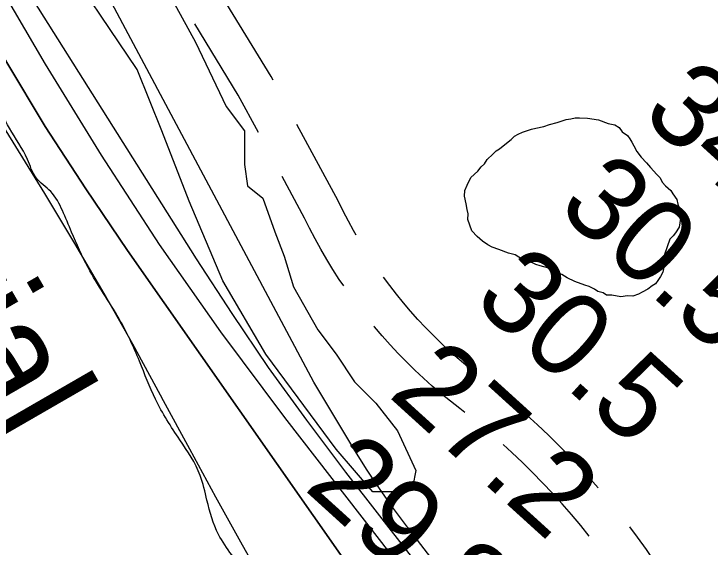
# Model space of a CAD drawing. Extents: x 3297753 to 3335611, y 652252 to 677623.
# Drawn here: x 3312807 to 3313360, y 672097 to 672521 of the extents above; entities that cross this region are included whole.
import ezdxf

# ---------------------------------------------------------------- set-up
doc = ezdxf.new("R2010")
doc.units = 0
for name, color, linetype in [('V-RIVR-EDGE', 7, 'Continuous'), ('V-RIVR-IDEN', 7, 'Continuous'), ('V-RIVR-RANG', 7, 'Continuous'), ('V-ROAD-CNTR', 7, 'Continuous'), ('V-SITE-VEGE', 7, 'Continuous'), ('V-TOPO-DPTH', 7, 'Continuous'), ('V-TOPO-MAJR', 7, 'Continuous'), ('V-TOPO-MINR', 7, 'Continuous'), ('V-TOPO-SHOR', 7, 'Continuous')]:
    doc.layers.add(name, color=color, linetype=linetype)

msp = doc.modelspace()

# ---------------------------------------------------------------- linework, layer by layer
at = {"layer": 'V-RIVR-EDGE'}
msp.add_spline([(3319128.45, 669896.06), (3319102.43, 669879.07), (3319066.7, 669858.6), (3318998.74, 669821.54), (3318951.36, 669795.67), (3318909.43, 669773.67), (3318888.84, 669759.37), (3318855.44, 669738.9), (3318784.76, 669700.69), (3318721.46, 669664.78), (3318663.98, 669631.57), (3318611.56, 669602.22), (3318546.3, 669558.18), (3318510.56, 669535.77), (3318467.46, 669512.61), (3318428.61, 669485.17), (3318397.15, 669465.86), (3318376.19, 669455.05), (3318341.63, 669437.3), (3318289.99, 669414.16), (3318221.27, 669382.92), (3318160.71, 669354.37), (3318105.57, 669327.36), (3318072.18, 669313.09), (3318054.32, 669302.28), (3318037.62, 669291.07), (3318008.5, 669278.35), (3317934.74, 669245.57), (3317848.15, 669204.67), (3317778.28, 669175.76), (3317690.15, 669136.42), (3317626.88, 669112.54), (3317574.87, 669094.44), (3317522.09, 669077.89), (3317438.26, 669052.51), (3317361.81, 669030.2), (3317325.33, 669020.99), (3317282.65, 669010.62), (3317240.35, 669001.03), (3317194.96, 668994.94), (3317157.73, 668992.7), (3317125.14, 668988.91), (3317099.93, 668988.19), (3317080.17, 668991.73), (3317051.86, 668995.29), (3317007.27, 668998.12), (3316976.25, 668998.19), (3316933.98, 668997.13), (3316897.13, 668994.12), (3316852.89, 668984.15), (3316825.35, 668979.18), (3316789.64, 668968.41), (3316757.83, 668964.61), (3316689.18, 668960.9), (3316637.21, 668958.7), (3316609.3, 668962.26), (3316564.32, 668966.25), (3316521.67, 668969.46), (3316453.44, 668978.16), (3316408.47, 668983.7), (3316370.87, 668990.77), (3316339.49, 669003.65), (3316308.11, 669017.68), (3316175.59, 669059.12), (3316062.44, 669095.85), (3316008.96, 669111.11), (3315957.45, 669138.77), (3315917.58, 669168.73), (3315889.7, 669185.47), (3315866.09, 669203.76), (3315831.26, 669231.38), (3315800.66, 669249.29), (3315742.55, 669272.71), (3315665.47, 669308.96), (3315570.21, 669365.04), (3315493.16, 669416.03), (3315408.38, 669475.19), (3315304.61, 669540.98), (3315222.53, 669595.48), (3315155.14, 669631.71), (3315081.54, 669664.47), (3315028.85, 669686.32), (3315002.89, 669692.59), (3314990.87, 669694.17), (3314966.07, 669703.92), (3314940.51, 669718.34), (3314918.45, 669734.68), (3314896.78, 669755.67), (3314868.14, 669779.01), (3314813.17, 669818.32), (3314771.76, 669851.38), (3314741.97, 669877.83), (3314699.03, 669923.3), (3314661.54, 669973.42), (3314624.43, 670022.77), (3314598.52, 670050.36), (3314575.3, 670069.81), (3314546.64, 670087.72), (3314523.39, 670093.98), (3314495.48, 670098.32), (3314476.1, 670103.8), (3314467.97, 670107.69), (3314463.32, 670108.87), (3314460.6, 670106.16), (3314446.25, 670107.75), (3314437.35, 670115.53), (3314433.12, 670128.33), (3314431.99, 670143.07), (3314432.42, 670158.97), (3314428.94, 670163.63), (3314421.21, 670172.57), (3314382.1, 670199.43), (3314356.16, 670215), (3314336.41, 670225.14), (3314320.51, 670227.5), (3314307.71, 670227.15), (3314297.63, 670226.01), (3314289.49, 670228.74), (3314284.07, 670233.41), (3314263.58, 670256.34), (3314234.21, 670300.24), (3314210.27, 670339.85), (3314183.99, 670376.37), (3314159.64, 670409.39), (3314121.77, 670464.55), (3314083.9, 670521.65), (3314058.41, 670561.27), (3314047.57, 670571.38), (3314026.29, 670588.89), (3314010.8, 670599.78), (3314004.22, 670603.29), (3313993.75, 670604.48), (3313981.34, 670603.73), (3313978.63, 670604.9), (3313958.88, 670618.91), (3313934.12, 670640.69), (3313892.34, 670683.45), (3313876.5, 670708.7), (3313854.08, 670736.29), (3313826.22, 670759.24), (3313808.02, 670773.25), (3313806.48, 670777.9), (3313803.44, 670800.79), (3313791.12, 670838.05), (3313772.59, 670874.16), (3313744.75, 670904.87), (3313727.33, 670918.48), (3313708.73, 670925.12), (3313696.34, 670933.3), (3313689.78, 670944.95), (3313684.39, 670960.08), (3313677.07, 670978.72), (3313670.11, 670989.59), (3313656.96, 671002.42), (3313636.06, 671018.37), (3313615.56, 671042.86), (3313603.21, 671064.6), (3313592, 671080.53), (3313565.34, 671118.21), (3313548.73, 671146.95), (3313542.16, 671155.89), (3313529.39, 671167.94), (3313523.99, 671178.43), (3313524.03, 671193.94), (3313519.42, 671213.73), (3313509.42, 671244.78), (3313493.98, 671276.23), (3313469.64, 671310.8), (3313446.46, 671348.09), (3313425.21, 671380.72), (3313399.72, 671423.82), (3313367.28, 671477.81), (3313340.62, 671517.82), (3313310.86, 671556.67), (3313282.64, 671593.97), (3313261.37, 671615.74), (3313235.84, 671644.11), (3313221.55, 671667.81), (3313207.66, 671695.76), (3313192.19, 671714.41), (3313177.9, 671738.49), (3313162.86, 671770.72), (3313133.13, 671822.76), (3313095.7, 671899.25), (3313081.44, 671936.12), (3313064.47, 671974.56), (3313049.43, 672009.11), (3313032.42, 672030.87), (3313011.53, 672048.37), (3313009.99, 672053.42), (3313008.06, 672060.01), (3313006.13, 672063.51), (3312992.2, 672075.57), (3312979.83, 672090.33), (3312969.4, 672106.65), (3312960.16, 672133.82), (3312954.78, 672153.61), (3312938.56, 672181.96), (3312919.25, 672214.19), (3312906.53, 672244.47), (3312890.32, 672278.25), (3312865.61, 672319.03), (3312852.49, 672347.37), (3312845.16, 672364.45), (3312835.9, 672379.6), (3312824.29, 672390.49), (3312817.34, 672405.24), (3312803.06, 672430.1), (3312791.09, 672451.46), (3312777.55, 672467.39), (3312769.05, 672479.04), (3312760.17, 672496.52), (3312756.37, 672525.22), (3312752.93, 672545.01), (3312743.29, 672569.47), (3312730.94, 672593.93), (3312715.09, 672611.42), (3312711.23, 672618.41), (3312711.24, 672622.67), (3312712.03, 672630.04), (3312706.63, 672640.14), (3312695.41, 672653.74), (3312691.54, 672656.07), (3312691.14, 672649.87), (3312671.75, 672650.31), (3312659.34, 672651.5), (3312656.63, 672653.45), (3312655.86, 672655.78), (3312655.87, 672660.43), (3312657.43, 672663.92), (3312662.48, 672667.39), (3312665.97, 672667.77), (3312673.34, 672666.2), (3312685.35, 672662.68), (3312689.62, 672663.45), (3312690.79, 672666.55), (3312680.75, 672685.19), (3312674.19, 672698.39), (3312664.92, 672710.43), (3312661.46, 672722.85), (3312652.59, 672744.59), (3312642.56, 672764.78), (3312630.57, 672779.93), (3312620.16, 672802.45), (3312606.63, 672821.49), (3312599.68, 672834.69), (3312586.93, 672851.79), (3312575.75, 672877.02), (3312565.35, 672908.07), (3312555.31, 672925.55), (3312544.5, 672942.64), (3312535.26, 672972.13), (3312524.49, 673007.45), (3312515.25, 673033.46), (3312497.53, 673081.2), (3312492.13, 673094.79), (3312486.34, 673107.21), (3312471.64, 673121.21), (3312462.35, 673128.6), (3312455.8, 673144.9), (3312445.42, 673179.05), (3312425.74, 673220.21), (3312421.51, 673234.18), (3312420.76, 673246.2), (3312418.07, 673255.52), (3312403.05, 673297.05), (3312376.45, 673363.04), (3312353.73, 673425.15), (3312312.85, 673516.77), (3312308.21, 673522.99), (3312298.14, 673529.99), (3312295.83, 673533.88), (3312295.85, 673544.73), (3312295.12, 673561.41), (3312291.28, 673578.1), (3312279.73, 673610.7), (3312265.87, 673650.68), (3312259.71, 673670.47), (3312252.8, 673700.35), (3312246.26, 673718.98), (3312244.32, 673722.09), (3312239.68, 673724.43), (3312231.16, 673731.43), (3312227.69, 673739.58), (3312227.32, 673747.72), (3312225.82, 673765.18), (3312221.6, 673783.8), (3312215.06, 673806.7), (3312206.57, 673824.56), (3312195.79, 673854.84), (3312188.51, 673891.7), (3312185.84, 673909.15), (3312175.82, 673935.94), (3312163.09, 673960.4), (3312160, 673967.78), (3312160.04, 673981.35), (3312156.21, 674003.85), (3312152.77, 674023.64), (3312140.46, 674063.61), (3312122.78, 674126.09), (3312116.65, 674157.13), (3312105.91, 674205.24), (3312092.04, 674242.9), (3312078.92, 674267.36), (3312075.46, 674280.55), (3312073.94, 674291.42), (3312066.22, 674307.33), (3312063.91, 674314.71), (3312064.71, 674322.46), (3312065.11, 674329.05), (3312058.54, 674339.54), (3312053.53, 674350.02), (3312051.61, 674359.72), (3312049.32, 674374.47), (3312044.35, 674402.79), (3312044.36, 674407.44), (3312047.87, 674412.86), (3312049.43, 674416.35), (3312048.66, 674421.39), (3312045.18, 674426.44), (3312039.37, 674428.4), (3312032.48, 674462.93), (3312024.43, 674503.67), (3312017.91, 674530.05), (3312012.49, 674533.56), (3312009.01, 674538.61), (3312009.02, 674542.1), (3312012.13, 674544.42), (3312016.39, 674545.18), (3312017.96, 674549.83), (3312015.68, 674570.39), (3312009.91, 674590.18), (3312007.59, 674592.9), (3312003.33, 674595.24), (3311998.68, 674597.58), (3311999.85, 674600.68), (3312002.58, 674604.55), (3312002.98, 674610.75), (3311997.59, 674625.12), (3311996.83, 674634.04), (3311998.04, 674649.93), (3311996.9, 674660.41), (3311993.04, 674667.4), (3311982.99, 674679.44), (3311982.63, 674692.63), (3311982.3, 674714.74), (3311983.86, 674718.22), (3311981.19, 674735.29), (3311978.87, 674739.95), (3311972.69, 674751.6), (3311964.98, 674768.3), (3311960.36, 674783.43), (3311953.45, 674811.76), (3311951.57, 674835.81), (3311949.71, 674865.28), (3311946.65, 674884.29), (3311939.31, 674896.33), (3311937.78, 674903.71), (3311938.58, 674914.17), (3311938.22, 674925.42), (3311931.71, 674958.01), (3311920.93, 674990.23), (3311909.78, 675028.65), (3311896.69, 675065.91), (3311889.78, 675096.56), (3311885.56, 675114.41), (3311882.47, 675119.07), (3311872.01, 675124.14), (3311865.03, 675124.16), (3311859.2, 675119.13), (3311856.86, 675114.48), (3311856.85, 675109.44), (3311858.39, 675104.78), (3311869.62, 675098.94), (3311876.19, 675089.62), (3311876.19, 675087.68), (3311871.92, 675086.91), (3311863, 675086.93), (3311853.69, 675086.18), (3311849.41, 675081.54), (3311847.07, 675075.73), (3311847.06, 675072.24), (3311847.05, 675067.2), (3311849.75, 675059.43), (3311848.96, 675056.33), (3311844.3, 675053.63), (3311838.87, 675052.09), (3311833.83, 675052.1), (3311831.13, 675057.93), (3311827.66, 675068.79), (3311827.68, 675074.22), (3311826.91, 675076.16), (3311824.58, 675077.72), (3311819.54, 675077.73), (3311814.88, 675073.87), (3311809.84, 675072.72), (3311793.15, 675068.1), (3311785, 675068.12), (3311778.04, 675073.57), (3311775.72, 675079.39), (3311778.47, 675091.41), (3311781.6, 675104.2), (3311784.33, 675108.46), (3311789.38, 675112.32), (3311788.61, 675115.04), (3311783.57, 675116.99), (3311782.42, 675122.04), (3311782.43, 675125.91), (3311787.88, 675135.21), (3311787.51, 675139.09), (3311785.18, 675141.03), (3311771.6, 675136.41), (3311760.74, 675134.89), (3311735.92, 675134.17), (3311725.83, 675133.81), (3311723.51, 675134.59), (3311722.36, 675138.86), (3311722.39, 675153.6), (3311723.2, 675168.72), (3311725.94, 675175.69), (3311733.33, 675184.2), (3311735.67, 675190.79), (3311740.38, 675212.11)], degree=3, dxfattribs=at)
at = {"layer": 'V-ROAD-CNTR'}
for points in [[(3313012.74, 672468.29), (3313011.18, 672471.19), (3312960.98, 672553.85)], [(3313001.05, 672426.76), (3312985.13, 672456.27), (3312950.64, 672513.09)], [(3313078.93, 672344.95), (3313076.88, 672348.49), (3313072.67, 672356.15), (3313068.64, 672363.9), (3313064.58, 672372.15), (3313031.72, 672433.09)], [(3313068.96, 672304.42), (3313065.45, 672309.64), (3313060.37, 672317.57), (3313055.47, 672325.6), (3313050.75, 672333.75), (3313046.22, 672342.01), (3313041.87, 672350.36), (3313037.91, 672358.4), (3313020.03, 672391.56)], [(3313169.12, 672238.89), (3313165.82, 672241.58), (3313159.18, 672247.27), (3313152.67, 672253.1), (3313146.29, 672259.07), (3313140.06, 672265.18), (3313133.96, 672271.44), (3313127.99, 672277.84), (3313122.18, 672284.36), (3313116.52, 672291.01), (3313111.01, 672297.79), (3313105.65, 672304.7), (3313100.68, 672311.4)], [(3313165.34, 672203.8), (3313161.29, 672206.82), (3313153.86, 672212.61), (3313146.57, 672218.57), (3313139.42, 672224.69), (3313132.41, 672230.97), (3313125.54, 672237.41), (3313118.81, 672244), (3313112.24, 672250.74), (3313105.82, 672257.63), (3313099.56, 672264.66), (3313093.45, 672271.83), (3313092.95, 672272.44)], [(3313271.45, 672143.76), (3313265.14, 672151), (3313257.1, 672159.87), (3313248.88, 672168.59), (3313240.51, 672177.15), (3313231.98, 672185.55), (3313223.29, 672193.79), (3313214.44, 672201.86), (3313205.45, 672209.76), (3313200.43, 672214.01)], [(3313264.37, 672105.31), (3313257.56, 672113.73), (3313250.22, 672122.46), (3313242.72, 672131.06), (3313235.06, 672139.51), (3313227.24, 672147.81), (3313219.26, 672155.97), (3313211.13, 672163.97), (3313202.86, 672171.82), (3313195.97, 672178.1)], [(3313355.69, 672032.03), (3313348.9, 672040.54), (3313340.77, 672051.05), (3313332.82, 672061.7), (3313325.03, 672072.47), (3313317.42, 672083.37), (3313309.79, 672094.66), (3313302.76, 672104.45), (3313296.61, 672112.67)]]:
    msp.add_lwpolyline(points, dxfattribs=at)
at = {"layer": 'V-SITE-VEGE'}
msp.add_lwpolyline([(3312919.35, 672557.07), (3312951, 672498.6), (3312975.35, 672447.43), (3312989.96, 672427.94), (3312989.96, 672401.14), (3312992.39, 672384.08), (3313004.57, 672374.34), (3313014.3, 672347.54), (3313021.61, 672328.05), (3313028.91, 672303.68), (3313048.39, 672269.57), (3313063, 672250.08), (3313077.6, 672228.15), (3313094.65, 672211.09), (3313111.69, 672189.17), (3313126.3, 672157.49), (3313123.86, 672145.31), (3313111.69, 672140.44), (3313092.21, 672140.44), (3313063, 672174.55), (3313007, 672250.08), (3312972.92, 672308.56), (3312946.13, 672371.9), (3312924.23, 672427.94), (3312904.75, 672476.67), (3312839.01, 672574.13)], dxfattribs=at)
at = {"layer": 'V-TOPO-DPTH'}
msp.add_lwpolyline([(3312559.15, 672991.72), (3312697, 672675.61), (3312705.57, 672656.69), (3312714.5, 672637.95), (3312723.97, 672619.47), (3312733.79, 672601.17), (3312771.25, 672533.7), (3312800.86, 672482.28), (3312831.5, 672431.52), (3312863.72, 672381.73), (3312896.98, 672332.6), (3313073.78, 672079.98), (3313088.31, 672059.61), (3313103.09, 672039.43), (3313451.68, 671343.68), (3313904.97, 670687.54)], dxfattribs=at)
at = {"layer": 'V-TOPO-MAJR'}
msp.add_lwpolyline([(3313397.18, 671879.38), (3313346.06, 671919.93), (3313295.05, 671960.62), (3313244.11, 672001.4), (3313138.28, 672088.36), (3313119.66, 672112.37), (3313108.58, 672127.19), (3313097.87, 672142.26), (3313087.69, 672157.69), (3313077.88, 672173.37), (3313045.18, 672227.75), (3312822.5, 672646.48), (3312809.3, 672665.91), (3312796.56, 672685.63), (3312784.52, 672705.78), (3312772.94, 672726.22), (3312702.42, 672855.9), (3312662.29, 672932.22)], dxfattribs=at)
at = {"layer": 'V-TOPO-MINR'}
for points in [[(3313935.29, 670691.32), (3313437.54, 671410.57), (3313134.87, 672074.71), (3313128.77, 672081.73), (3313122.89, 672088.94), (3313070.73, 672156.21), (3313039.56, 672197.64), (3313009.22, 672239.65), (3312980.11, 672282.53), (3312951.83, 672325.99), (3312747.54, 672650.11), (3312745.96, 672652.73), (3312744.45, 672655.38), (3312743.03, 672658.08), (3312741.68, 672660.82), (3312721.15, 672704.59), (3312709.75, 672729.32), (3312698.58, 672754.15), (3312687.76, 672779.13), (3312677.17, 672804.21), (3312489.15, 673258.13)], [(3313898.92, 670651.34), (3313069.6, 671916.14), (3313026.98, 672029.84), (3313009.86, 672060.05), (3312988.48, 672098.1), (3312967.3, 672136.26), (3312946.41, 672174.58), (3312925.71, 672213), (3312923.25, 672217.61), (3312901.09, 672258.2), (3312878.43, 672298.51), (3312855.02, 672338.38), (3312831.11, 672377.97), (3312769.47, 672477.9), (3312755.17, 672501.61), (3312741.17, 672525.5), (3312727.64, 672549.66), (3312714.43, 672574), (3312701.81, 672598.64), (3312689.68, 672623.51), (3312678.26, 672648.72), (3312667.33, 672674.15), (3312434.45, 673238.27)], [(3313904.97, 670687.54), (3313451.68, 671343.68), (3313103.09, 672039.43), (3313088.31, 672059.61), (3313073.78, 672079.98), (3312896.98, 672332.6), (3312863.72, 672381.73), (3312831.5, 672431.52), (3312800.86, 672482.28), (3312771.25, 672533.7), (3312733.79, 672601.17), (3312723.97, 672619.47), (3312714.5, 672637.95), (3312705.57, 672656.69), (3312697, 672675.61), (3312559.15, 672991.72)], [(3313918.62, 670691.56), (3313439.94, 671379.94), (3313117.04, 672077.54), (3313107.5, 672089.52), (3313022.05, 672199.79), (3312971.3, 672267.95), (3312922.38, 672337.35), (3312876.2, 672408.6), (3312831.83, 672481.07), (3312742.87, 672632.95), (3312738.28, 672641.04), (3312733.86, 672649.22), (3312729.67, 672657.52), (3312725.63, 672665.91), (3312669.22, 672787.65), (3312637.55, 672857.17), (3312606.48, 672926.95)]]:
    msp.add_lwpolyline(points, dxfattribs=at)
at = {"layer": 'V-TOPO-SHOR'}
msp.add_lwpolyline([(3313324.34, 672329.6), (3313324.11, 672324.32), (3313323.96, 672320.8), (3313322.86, 672315.56), (3313320.95, 672312.11), (3313319.04, 672308.67), (3313317.17, 672306.11), (3313314.46, 672304.46), (3313310.83, 672301.97), (3313306.32, 672299.52), (3313303.6, 672297.87), (3313299.13, 672296.3), (3313294.73, 672296.48), (3313289.42, 672295.83), (3313282.42, 672297), (3313278.02, 672297.19), (3313275.46, 672299.06), (3313271.09, 672300.13), (3313268.53, 672302), (3313264.21, 672303.95), (3313260.72, 672304.97), (3313252.92, 672307.95), (3313246.87, 672310.85), (3313242.58, 672313.67), (3313236.5, 672315.69), (3313232.21, 672318.52), (3313225.25, 672320.58), (3313221.77, 672321.6), (3313215.73, 672324.51), (3313211.36, 672325.57), (3313205.35, 672329.35), (3313200.11, 672330.45), (3313192.31, 672333.43), (3313187.1, 672335.41), (3313183.66, 672337.32), (3313179.37, 672340.15), (3313175.12, 672343.85), (3313170.91, 672348.44), (3313169.34, 672352.91), (3313167.77, 672357.38), (3313167.95, 672361.78), (3313167.22, 672365.34), (3313166.53, 672369.77), (3313165.03, 672376), (3313165.22, 672380.4), (3313167.16, 672384.73), (3313170.06, 672390.77), (3313175.56, 672395.83), (3313178.35, 672399.23), (3313181.1, 672401.76), (3313183.01, 672405.21), (3313187.6, 672409.42), (3313190.35, 672411.94), (3313193.06, 672413.59), (3313195.81, 672416.12), (3313202.19, 672421.14), (3313204.94, 672423.67), (3313207.66, 672425.31), (3313211.25, 672426.92), (3313218.4, 672429.26), (3313221.96, 672429.99), (3313228.19, 672431.49), (3313232.66, 672433.07), (3313238.89, 672434.56), (3313246.04, 672436.91), (3313249.6, 672437.63), (3313253.16, 672438.36), (3313256.67, 672438.22), (3313262.83, 672437.96), (3313271.59, 672436.7), (3313279.4, 672433.73), (3313284.64, 672432.63), (3313288.08, 672430.72), (3313290.57, 672427.09), (3313294.86, 672424.26), (3313296.51, 672421.55), (3313298.16, 672418.83), (3313299.8, 672416.12), (3313302.25, 672411.61), (3313305.59, 672407.06), (3313309.8, 672402.48), (3313313.17, 672398.81), (3313318.22, 672393.31), (3313320.75, 672390.56), (3313322.36, 672386.96), (3313324.89, 672384.21), (3313329.14, 672380.51), (3313330.79, 672377.79), (3313334.12, 672373.25), (3313334.85, 672369.69), (3313336.42, 672365.22), (3313336.27, 672361.7), (3313337, 672358.14), (3313335.82, 672351.14), (3313333, 672346.86), (3313331.13, 672344.29), (3313328.38, 672341.76), (3313324.34, 672329.6)], dxfattribs=at)

# ---------------------------------------------------------------- texts
at = {"layer": 'V-RIVR-IDEN'}
msp.add_text('Aerial', height=83, rotation=300.0107, dxfattribs=at).set_placement((3312659.82, 672424.57))
at = {"layer": 'V-RIVR-RANG'}
for s, p in [('34.3', (3313304.58, 672439.83)), ('30.5', (3313237.54, 672365.63)), ('30.5', (3313170.5, 672291.43)), ('27.2', (3313103.46, 672217.23)), ('29.8', (3313036.42, 672143.03))]:
    msp.add_text(s, height=67, rotation=317.7583, dxfattribs=at).set_placement(p)

doc.saveas('drawing.dxf')
